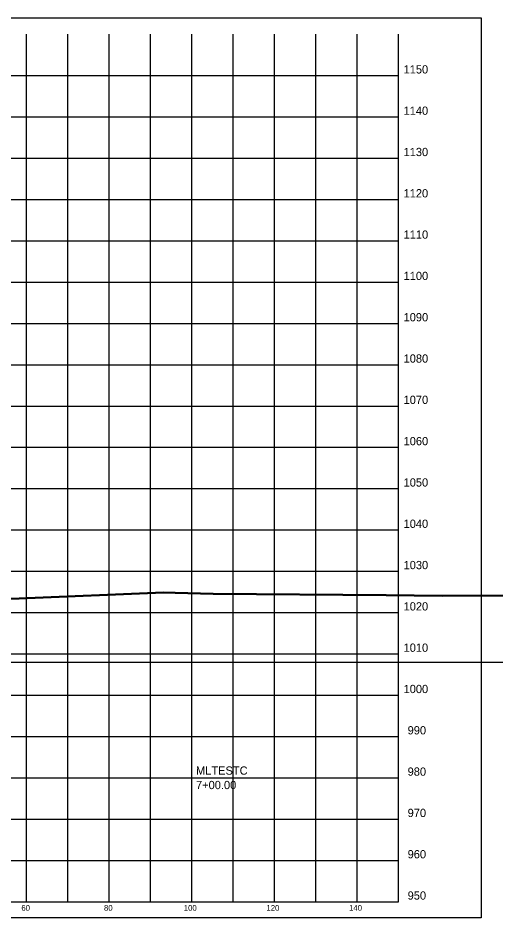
# Model space of a CAD drawing. Extents: x 1131015 to 1136271, y 133453 to 174329.
# Drawn here: x 1131398.4 to 1131514.1, y 156105.7 to 156323.6 of the extents above; entities that cross this region are included whole.
import ezdxf

# ---------------------------------------------------------------- set-up
doc = ezdxf.new("R2010")
doc.units = 0
for name, color, linetype in [('DESIGN - SHEET - Corner Text', 7, 'Continuous'), ('DESIGN - SHEET - Light Grid', 7, 'Continuous'), ('DESIGN - SHEET - Linework', 7, 'Continuous'), ('DESIGN - SHEET - Plot Shape', 7, 'Continuous'), ('DESIGN - TYPICAL - Warning Text', 7, 'Continuous'), ('SURVEY - GROUND - Bottom of Topsoil Layer', 7, 'Continuous'), ('SURVEY - GROUND - Top of Ground', 7, 'Continuous')]:
    doc.layers.add(name, color=color, linetype=linetype)

msp = doc.modelspace()

# ---------------------------------------------------------------- linework, layer by layer
at = {"layer": 'DESIGN - SHEET - Light Grid'}
msp.add_line((1131340.46, 156167.66), (1131640.46, 156167.66), dxfattribs=at)
at = {"layer": 'DESIGN - SHEET - Linework'}
for p, q in [((1131400.46, 156109.66), (1131400.46, 156319.66)), ((1131410.46, 156109.66), (1131410.46, 156319.66)), ((1131420.46, 156109.66), (1131420.46, 156319.66)), ((1131430.46, 156109.66), (1131430.46, 156319.66)), ((1131440.46, 156109.66), (1131440.46, 156319.66)), ((1131450.46, 156109.66), (1131450.46, 156319.66)), ((1131460.46, 156109.66), (1131460.46, 156319.66)), ((1131470.46, 156109.66), (1131470.46, 156319.66)), ((1131480.46, 156109.66), (1131480.46, 156319.66)), ((1131190.46, 156309.66), (1131490.46, 156309.66)), ((1131190.46, 156299.66), (1131490.46, 156299.66)), ((1131190.46, 156289.66), (1131490.46, 156289.66)), ((1131190.46, 156279.66), (1131490.46, 156279.66)), ((1131190.46, 156269.66), (1131490.46, 156269.66)), ((1131190.46, 156259.66), (1131490.46, 156259.66)), ((1131190.46, 156249.66), (1131490.46, 156249.66)), ((1131190.46, 156239.66), (1131490.46, 156239.66)), ((1131190.46, 156229.66), (1131490.46, 156229.66)), ((1131190.46, 156219.66), (1131490.46, 156219.66)), ((1131190.46, 156209.66), (1131490.46, 156209.66)), ((1131190.46, 156199.66), (1131490.46, 156199.66)), ((1131190.46, 156189.66), (1131490.46, 156189.66)), ((1131190.46, 156179.66), (1131490.46, 156179.66)), ((1131190.46, 156169.66), (1131490.46, 156169.66)), ((1131190.46, 156159.66), (1131490.46, 156159.66)), ((1131190.46, 156149.66), (1131490.46, 156149.66)), ((1131190.46, 156139.66), (1131490.46, 156139.66)), ((1131190.46, 156129.66), (1131490.46, 156129.66)), ((1131190.46, 156119.66), (1131490.46, 156119.66))]:
    msp.add_line(p, q, dxfattribs=at)
msp.add_lwpolyline([(1131190.46, 156319.66), (1131190.46, 156109.66), (1131490.46, 156109.66), (1131490.46, 156319.66)], dxfattribs=at)
at = {"layer": 'DESIGN - SHEET - Plot Shape'}
msp.add_lwpolyline([(1131170.46, 156323.6), (1131510.46, 156323.6), (1131510.46, 156105.72), (1131170.46, 156105.72)], close=True, dxfattribs=at)
at = {"layer": 'SURVEY - GROUND - Bottom of Topsoil Layer'}
for p, q in [((1131372.27, 156182.09), (1131398.65, 156182.99)), ((1131398.65, 156182.99), (1131433.62, 156184.4)), ((1131433.62, 156184.4), (1131436.39, 156184.38)), ((1131436.39, 156184.38), (1131445.6, 156184.12)), ((1131445.6, 156184.12), (1131487.47, 156183.76)), ((1131487.47, 156183.76), (1131501, 156183.66)), ((1131501, 156183.66), (1131536.29, 156183.71))]:
    msp.add_line(p, q, dxfattribs=at)
at = {"layer": 'SURVEY - GROUND - Top of Ground'}
for p, q in [((1131372.27, 156182.34), (1131398.65, 156183.24)), ((1131398.65, 156183.24), (1131433.62, 156184.65)), ((1131433.62, 156184.65), (1131436.39, 156184.63)), ((1131436.39, 156184.63), (1131445.6, 156184.37)), ((1131445.6, 156184.37), (1131487.47, 156184.01)), ((1131487.47, 156184.01), (1131501, 156183.91)), ((1131501, 156183.91), (1131536.29, 156183.96))]:
    msp.add_line(p, q, dxfattribs=at)

# ---------------------------------------------------------------- texts
at = {"layer": 'DESIGN - SHEET - Corner Text'}
for s, height, p in [('1150', 2, (1131491.7, 156310.16)), ('1140', 2, (1131491.7, 156300.16)), ('1130', 2, (1131491.7, 156290.16)), ('1120', 2, (1131491.7, 156280.16)), ('1110', 2, (1131491.7, 156270.16)), ('1100', 2, (1131491.7, 156260.16)), ('1090', 2, (1131491.7, 156250.16)), ('1080', 2, (1131491.7, 156240.16)), ('1070', 2, (1131491.7, 156230.16)), ('1060', 2, (1131491.7, 156220.16)), ('1050', 2, (1131491.7, 156210.16)), ('1040', 2, (1131491.7, 156200.16)), ('1030', 2, (1131491.7, 156190.16)), ('1020', 2, (1131491.7, 156180.16)), ('1010', 2, (1131491.7, 156170.16)), ('1000', 2, (1131491.7, 156160.16)), ('990', 2, (1131492.68, 156150.16)), ('980', 2, (1131492.68, 156140.16)), ('970', 2, (1131492.68, 156130.16)), ('960', 2, (1131492.68, 156120.16)), ('950', 2, (1131492.68, 156110.16)), ('60', 1.4, (1131399.19, 156107.46)), ('80', 1.4, (1131419.19, 156107.46)), ('100', 1.4, (1131438.51, 156107.46)), ('120', 1.4, (1131458.51, 156107.46)), ('140', 1.4, (1131478.51, 156107.46))]:
    msp.add_text(s, height=height, dxfattribs=at).set_placement(p)
at = {"layer": 'DESIGN - TYPICAL - Warning Text'}
for s, p in [('MLTESTC', (1131441.46, 156140.41)), ('7+00.00', (1131441.46, 156136.91))]:
    msp.add_text(s, height=2, dxfattribs=at).set_placement(p)

doc.saveas('drawing.dxf')
